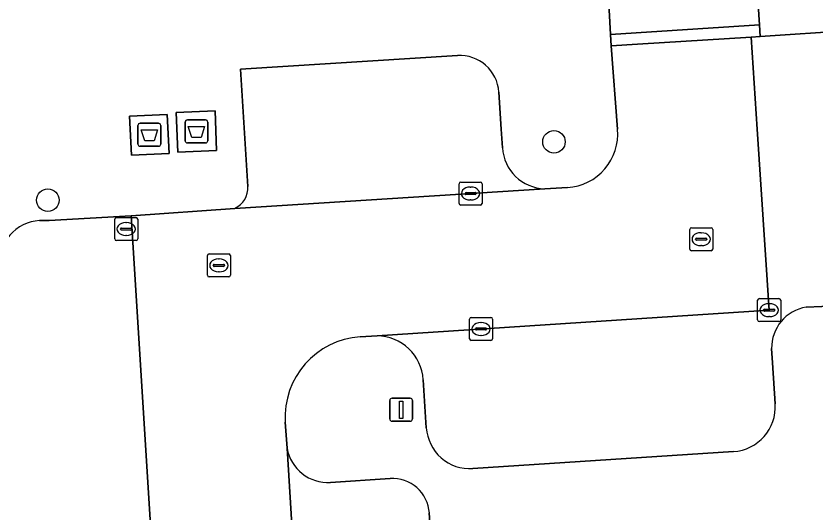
# Model space of a CAD drawing. Extents: x 159680 to 160786, y 387323 to 388340.
# Drawn here: x 160354.58 to 160389.37, y 387733.33 to 387754.91 of the extents above; entities that cross this region are included whole.
import ezdxf

# ---------------------------------------------------------------- set-up
doc = ezdxf.new("R2010")
doc.units = 0
for name, color, linetype in [('IMGEO_Afval_apart_plaats', 7, 'Continuous'), ('IMGEO_Boom', 7, 'Continuous'), ('IMGEO_Kolk', 7, 'Continuous'), ('IMGEO_Lichtmast', 7, 'Continuous'), ('IMGEO_Parkeervlak_open', 7, 'Continuous'), ('IMGEO_Rijbaan_lokaal_open', 7, 'Continuous'), ('IMGEO_Rioolput', 7, 'Continuous'), ('IMGEO_Voetpad_gesloten', 7, 'Continuous'), ('IMGEO_Voetpad_open', 7, 'Continuous')]:
    doc.layers.add(name, color=color, linetype=linetype)

msp = doc.modelspace()

# ---------------------------------------------------------------- linework, layer by layer
at = {"layer": 'IMGEO_Afval_apart_plaats'}
for p, q in [((160359.987, 387750.253), (160360.777, 387750.253)), ((160360.777, 387750.253), (160359.987, 387750.253)), ((160361.934, 387749.498), (160361.934, 387750.298)), ((160361.934, 387750.298), (160361.934, 387749.498)), ((160362.034, 387750.398), (160362.824, 387750.398)), ((160362.824, 387750.398), (160362.034, 387750.398)), ((160362.924, 387750.298), (160362.924, 387749.498)), ((160362.924, 387749.498), (160362.924, 387750.298)), ((160359.887, 387749.353), (160359.887, 387750.153)), ((160359.887, 387750.153), (160359.887, 387749.353)), ((160360.877, 387750.153), (160360.877, 387749.353)), ((160360.877, 387749.353), (160360.877, 387750.153)), ((160360.777, 387749.253), (160359.987, 387749.253)), ((160359.987, 387749.253), (160360.777, 387749.253)), ((160362.824, 387749.398), (160362.034, 387749.398)), ((160362.034, 387749.398), (160362.824, 387749.398))]:
    msp.add_line(p, q, dxfattribs=at)
for points in [[(160360.03, 387749.967), (160360.734, 387749.967), (160360.585, 387749.497), (160360.179, 387749.497), (160360.03, 387749.967)], [(160362.077, 387750.112), (160362.781, 387750.112), (160362.632, 387749.642), (160362.226, 387749.642), (160362.077, 387750.112)]]:
    msp.add_lwpolyline(points, dxfattribs=at)
for centre, start, end in [((160359.987, 387750.153), 90, 180), ((160359.987, 387750.153), 90, 180), ((160360.777, 387750.153), 0, 90), ((160360.777, 387750.153), 360, 90), ((160362.034, 387750.298), 90, 180), ((160362.034, 387750.298), 90, 180), ((160362.824, 387750.298), 0, 90), ((160362.824, 387750.298), 360, 90), ((160359.987, 387749.353), 180, 270), ((160359.987, 387749.353), 180, 270), ((160360.777, 387749.353), 270, 0), ((160360.777, 387749.353), 270, 0), ((160362.034, 387749.498), 180, 270), ((160362.034, 387749.498), 180, 270), ((160362.824, 387749.498), 270, 0), ((160362.824, 387749.498), 270, 0)]:
    msp.add_arc(centre, 0.1, start, end, dxfattribs=at)
at = {"layer": 'IMGEO_Boom'}
for centre in [(160377.974, 387749.452), (160355.968, 387746.913)]:
    msp.add_circle(centre, 0.489, dxfattribs=at)
at = {"layer": 'IMGEO_Kolk'}
for p, q in [((160373.848, 387746.777), (160373.848, 387747.629)), ((160373.923, 387747.703), (160374.775, 387747.703)), ((160374.336, 387747.483), (160374.361, 387747.483)), ((160374.849, 387747.629), (160374.849, 387746.777)), ((160374.107, 387747.197), (160374.107, 387747.209)), ((160374.545, 387747.16), (160374.147, 387747.16)), ((160374.15, 387747.246), (160374.548, 387747.246)), ((160374.591, 387747.209), (160374.591, 387747.197)), ((160374.359, 387746.923), (160374.334, 387746.923)), ((160374.775, 387746.703), (160373.923, 387746.703)), ((160358.876, 387745.235), (160358.876, 387746.087)), ((160358.951, 387746.161), (160359.803, 387746.161)), ((160359.877, 387746.087), (160359.877, 387745.235)), ((160359.364, 387745.941), (160359.389, 387745.941)), ((160359.135, 387745.655), (160359.135, 387745.667)), ((160359.573, 387745.618), (160359.175, 387745.618)), ((160359.178, 387745.704), (160359.576, 387745.704)), ((160359.619, 387745.667), (160359.619, 387745.655)), ((160359.803, 387745.161), (160358.951, 387745.161)), ((160359.387, 387745.381), (160359.362, 387745.381)), ((160386.904, 387742.639), (160387.756, 387742.639)), ((160386.829, 387741.713), (160386.829, 387742.565)), ((160387.317, 387742.419), (160387.342, 387742.419)), ((160387.83, 387742.565), (160387.83, 387741.713)), ((160387.088, 387742.133), (160387.088, 387742.145)), ((160387.526, 387742.096), (160387.128, 387742.096)), ((160387.131, 387742.182), (160387.529, 387742.182)), ((160387.572, 387742.145), (160387.572, 387742.133)), ((160374.302, 387740.895), (160374.302, 387741.747)), ((160374.377, 387741.821), (160375.229, 387741.821)), ((160374.79, 387741.601), (160374.815, 387741.601)), ((160375.303, 387741.747), (160375.303, 387740.895)), ((160387.756, 387741.639), (160386.904, 387741.639)), ((160387.34, 387741.859), (160387.315, 387741.859)), ((160374.561, 387741.315), (160374.561, 387741.327)), ((160374.999, 387741.278), (160374.601, 387741.278)), ((160374.604, 387741.364), (160375.002, 387741.364)), ((160375.045, 387741.327), (160375.045, 387741.315)), ((160374.813, 387741.041), (160374.788, 387741.041)), ((160375.229, 387740.821), (160374.377, 387740.821))]:
    msp.add_line(p, q, dxfattribs=at)
for points in [[(160373.848, 387746.777), (160373.848, 387747.629)], [(160373.923, 387747.703), (160374.775, 387747.703)], [(160374.849, 387747.629), (160374.849, 387746.777)], [(160374.775, 387746.703), (160373.923, 387746.703)], [(160358.876, 387745.235), (160358.876, 387746.087)], [(160358.951, 387746.161), (160359.803, 387746.161)], [(160359.877, 387746.087), (160359.877, 387745.235)], [(160359.803, 387745.161), (160358.951, 387745.161)], [(160386.904, 387742.639), (160387.756, 387742.639)], [(160386.829, 387741.713), (160386.829, 387742.565)], [(160387.83, 387742.565), (160387.83, 387741.713)], [(160374.302, 387740.895), (160374.302, 387741.747)], [(160374.377, 387741.821), (160375.229, 387741.821)], [(160375.303, 387741.747), (160375.303, 387740.895)], [(160387.756, 387741.639), (160386.904, 387741.639)], [(160375.229, 387740.821), (160374.377, 387740.821)]]:
    msp.add_lwpolyline(points, dxfattribs=at)
for centre, radius, start, end in [((160373.925, 387747.627), 0.0765, 91.552, 178.448), ((160373.925, 387747.627), 0.0765, 91.552, 178.448), ((160374.773, 387747.627), 0.0765, 1.552, 88.448), ((160374.773, 387747.627), 0.0765, 1.552, 88.448), ((160374.147, 387747.206), 0.0403, 85.8775, 175.7526), ((160374.144, 387747.196), 0.0366, 178.938, 274.7102), ((160374.548, 387747.203), 0.043, 264.8664, 352.4533), ((160374.552, 387747.208), 0.0386, 1.7309, 96.639), ((160373.925, 387746.779), 0.0765, 181.552, 268.448), ((160373.925, 387746.779), 0.0765, 181.552, 268.448), ((160374.773, 387746.779), 0.0765, 271.552, 358.448), ((160374.773, 387746.779), 0.0765, 271.552, 358.448), ((160358.953, 387746.085), 0.0765, 91.552, 178.448), ((160358.953, 387746.085), 0.0765, 91.552, 178.448), ((160359.801, 387746.085), 0.0765, 1.552, 88.448), ((160359.801, 387746.085), 0.0765, 1.552, 88.448), ((160359.175, 387745.664), 0.0403, 85.8775, 175.7526), ((160359.172, 387745.654), 0.0366, 178.938, 274.7102), ((160359.576, 387745.661), 0.043, 264.8664, 352.4533), ((160359.58, 387745.666), 0.0386, 1.7309, 96.639), ((160358.953, 387745.237), 0.0765, 181.552, 268.448), ((160358.953, 387745.237), 0.0765, 181.552, 268.448), ((160359.801, 387745.237), 0.0765, 271.552, 358.448), ((160359.801, 387745.237), 0.0765, 271.552, 358.448), ((160386.906, 387742.563), 0.0765, 91.552, 178.448), ((160386.906, 387742.563), 0.0765, 91.552, 178.448), ((160387.754, 387742.563), 0.0765, 1.552, 88.448), ((160387.754, 387742.563), 0.0765, 1.552, 88.448), ((160387.128, 387742.142), 0.0403, 85.8775, 175.7526), ((160387.125, 387742.132), 0.0366, 178.938, 274.7102), ((160387.529, 387742.139), 0.043, 264.8664, 352.4533), ((160387.533, 387742.144), 0.0386, 1.7309, 96.639), ((160374.379, 387741.745), 0.0765, 91.552, 178.448), ((160374.379, 387741.745), 0.0765, 91.552, 178.448), ((160375.227, 387741.745), 0.0765, 1.552, 88.448), ((160375.227, 387741.745), 0.0765, 1.552, 88.448), ((160386.906, 387741.715), 0.0765, 181.552, 268.448), ((160386.906, 387741.715), 0.0765, 181.552, 268.448), ((160387.754, 387741.715), 0.0765, 271.552, 358.448), ((160387.754, 387741.715), 0.0765, 271.552, 358.448), ((160374.601, 387741.324), 0.0403, 85.8775, 175.7526), ((160374.598, 387741.314), 0.0366, 178.938, 274.7102), ((160375.002, 387741.321), 0.043, 264.8664, 352.4533), ((160375.006, 387741.326), 0.0386, 1.7309, 96.639), ((160374.379, 387740.897), 0.0765, 181.552, 268.448), ((160374.379, 387740.897), 0.0765, 181.552, 268.448), ((160375.227, 387740.897), 0.0765, 271.552, 358.448), ((160375.227, 387740.897), 0.0765, 271.552, 358.448)]:
    msp.add_arc(centre, radius, start, end, dxfattribs=at)
for centre, major_axis, ratio, start_param, end_param in [((160374.335, 387747.203), (-0.387, 0.002), 0.722429, 4.712389, 7.853982), ((160374.36, 387747.203), (-0.39, 0.002), 0.717154, 1.570796, 4.712389), ((160359.363, 387745.661), (-0.387, 0.002), 0.722429, 4.712389, 7.853982), ((160359.388, 387745.661), (-0.39, 0.002), 0.717154, 1.570796, 4.712389), ((160387.316, 387742.139), (-0.387, 0.002), 0.722429, 4.712389, 7.853982), ((160387.341, 387742.139), (-0.39, 0.002), 0.717154, 1.570796, 4.712389), ((160374.789, 387741.321), (-0.387, 0.002), 0.722429, 4.712389, 7.853982), ((160374.814, 387741.321), (-0.39, 0.002), 0.717154, 1.570796, 4.712389)]:
    msp.add_ellipse(centre, major_axis=major_axis, ratio=ratio, start_param=start_param, end_param=end_param, dxfattribs=at)
at = {"layer": 'IMGEO_Lichtmast'}
for p, q in [((160370.833, 387737.412), (160370.833, 387738.212)), ((160370.833, 387738.212), (160370.833, 387737.412)), ((160370.933, 387738.312), (160371.723, 387738.312)), ((160371.723, 387738.312), (160370.933, 387738.312)), ((160371.823, 387738.212), (160371.823, 387737.412)), ((160371.823, 387737.412), (160371.823, 387738.212)), ((160371.723, 387737.312), (160370.933, 387737.312)), ((160370.933, 387737.312), (160371.723, 387737.312))]:
    msp.add_line(p, q, dxfattribs=at)
msp.add_lwpolyline([(160371.253, 387738.187), (160371.403, 387738.187), (160371.403, 387737.437), (160371.253, 387737.437), (160371.253, 387738.187)], dxfattribs=at)
for centre, start, end in [((160370.933, 387738.212), 90, 180), ((160370.933, 387738.212), 90, 180), ((160371.723, 387738.212), 0, 90), ((160371.723, 387738.212), 360, 90), ((160370.933, 387737.412), 180, 270), ((160370.933, 387737.412), 180, 270), ((160371.723, 387737.412), 270, 0), ((160371.723, 387737.412), 270, 0)]:
    msp.add_arc(centre, 0.1, start, end, dxfattribs=at)
at = {"layer": 'IMGEO_Parkeervlak_open'}
for points in [[(160388.941, 387742.266), (160389.625, 387742.291), (160391.623, 387742.422), (160391.141, 387750), (160390.868, 387754.283), (160386.934, 387754.026), (160386.543, 387754.001), (160386.81, 387750), (160387.334, 387742.141), (160370.281, 387741.021)], [(160373.774, 387753.195), (160364.348, 387752.604), (160364.668, 387747.513)], [(160375.731, 387749.192), (160375.679, 387750), (160375.577, 387751.606)], [(160364.092, 387746.559), (160377.572, 387747.412)], [(160359.59, 387746.24), (160356.024, 387746.036), (160355.605, 387746.027)], [(160358.531, 387699.981), (160362.482, 387700.184), (160359.59, 387746.24)], [(160387.593, 387738.066), (160387.48, 387739.85), (160387.438, 387740.467)], [(160372.292, 387739.111), (160372.424, 387737.032)], [(160366.368, 387736.143), (160368.541, 387700.494), (160369.434, 387700.54), (160372.653, 387700.705)], [(160374.444, 387735.257), (160385.774, 387735.997)], [(160370.854, 387734.824), (160368.259, 387734.655)], [(160374.5, 387702.776), (160372.555, 387733.329)]]:
    msp.add_lwpolyline(points, dxfattribs=at)
for centre, radius, start, end in [((160373.88, 387751.498), 1.7, 3.6366, 93.5834), ((160377.624, 387749.308), 1.896, 183.4956, 268.4347), ((160363.68, 387747.459), 0.989, 294.5976, 3.1574), ((160355.723, 387744.151), 1.88, 93.5983, 183.657), ((160389.217, 387740.508), 1.78, 98.9348, 181.3101), ((160370.257, 387738.982), 2.039, 3.6144, 89.3366), ((160385.649, 387737.941), 1.948, 273.6899, 3.6682), ((160374.321, 387737.154), 1.901, 183.6674, 273.7202), ((160368.142, 387736.452), 1.8, 189.8677, 273.7349), ((160370.959, 387733.228), 1.6, 3.6243, 93.7516)]:
    msp.add_arc(centre, radius, start, end, dxfattribs=at)
at = {"layer": 'IMGEO_Rijbaan_lokaal_open'}
for points in [[(160369.554, 387740.98), (160370.281, 387741.021), (160387.334, 387742.141), (160386.81, 387750), (160386.543, 387754.001), (160381.599, 387753.683), (160380.464, 387753.614), (160380.737, 387749.993)], [(160378.568, 387747.467), (160377.572, 387747.412), (160364.092, 387746.559), (160359.59, 387746.24), (160362.482, 387700.184), (160368.541, 387700.494), (160366.368, 387736.143), (160366.288, 387737.274)]]:
    msp.add_lwpolyline(points, dxfattribs=at)
for centre, radius, start, end in [((160378.424, 387749.785), 2.322, 273.5531, 5.1436), ((160369.783, 387737.486), 3.501, 93.7497, 183.4725)]:
    msp.add_arc(centre, radius, start, end, dxfattribs=at)
at = {"layer": 'IMGEO_Rioolput'}
for p, q in [((160383.875, 387744.793), (160383.875, 387745.645)), ((160383.95, 387745.719), (160384.802, 387745.719)), ((160384.363, 387745.499), (160384.388, 387745.499)), ((160384.876, 387745.645), (160384.876, 387744.793)), ((160384.134, 387745.213), (160384.134, 387745.225)), ((160384.572, 387745.176), (160384.174, 387745.176)), ((160384.177, 387745.262), (160384.575, 387745.262)), ((160384.618, 387745.225), (160384.618, 387745.213)), ((160384.802, 387744.719), (160383.95, 387744.719)), ((160384.386, 387744.939), (160384.361, 387744.939)), ((160362.905, 387743.655), (160362.905, 387744.507)), ((160362.98, 387744.581), (160363.832, 387744.581)), ((160363.393, 387744.361), (160363.418, 387744.361)), ((160363.906, 387744.507), (160363.906, 387743.655)), ((160363.164, 387744.075), (160363.164, 387744.087)), ((160363.602, 387744.038), (160363.204, 387744.038)), ((160363.207, 387744.124), (160363.605, 387744.124)), ((160363.648, 387744.087), (160363.648, 387744.075)), ((160363.416, 387743.801), (160363.391, 387743.801)), ((160363.832, 387743.581), (160362.98, 387743.581))]:
    msp.add_line(p, q, dxfattribs=at)
for points in [[(160383.875, 387744.793), (160383.875, 387745.645)], [(160383.95, 387745.719), (160384.802, 387745.719)], [(160384.876, 387745.645), (160384.876, 387744.793)], [(160384.802, 387744.719), (160383.95, 387744.719)], [(160362.905, 387743.655), (160362.905, 387744.507)], [(160362.98, 387744.581), (160363.832, 387744.581)], [(160363.906, 387744.507), (160363.906, 387743.655)], [(160363.832, 387743.581), (160362.98, 387743.581)]]:
    msp.add_lwpolyline(points, dxfattribs=at)
for centre, radius, start, end in [((160383.952, 387745.643), 0.0765, 91.552, 178.448), ((160383.952, 387745.643), 0.0765, 91.552, 178.448), ((160384.8, 387745.643), 0.0765, 1.552, 88.448), ((160384.8, 387745.643), 0.0765, 1.552, 88.448), ((160384.174, 387745.222), 0.0403, 85.8775, 175.7526), ((160384.171, 387745.212), 0.0366, 178.938, 274.7102), ((160384.575, 387745.219), 0.043, 264.8664, 352.4533), ((160384.579, 387745.224), 0.0386, 1.7309, 96.639), ((160383.952, 387744.795), 0.0765, 181.552, 268.448), ((160383.952, 387744.795), 0.0765, 181.552, 268.448), ((160384.8, 387744.795), 0.0765, 271.552, 358.448), ((160384.8, 387744.795), 0.0765, 271.552, 358.448), ((160362.982, 387744.505), 0.0765, 91.552, 178.448), ((160362.982, 387744.505), 0.0765, 91.552, 178.448), ((160363.83, 387744.505), 0.0765, 1.552, 88.448), ((160363.83, 387744.505), 0.0765, 1.552, 88.448), ((160363.204, 387744.084), 0.0403, 85.8775, 175.7526), ((160363.201, 387744.074), 0.0366, 178.938, 274.7102), ((160363.605, 387744.081), 0.043, 264.8664, 352.4533), ((160363.609, 387744.086), 0.0386, 1.7309, 96.639), ((160362.982, 387743.657), 0.0765, 181.552, 268.448), ((160362.982, 387743.657), 0.0765, 181.552, 268.448), ((160363.83, 387743.657), 0.0765, 271.552, 358.448), ((160363.83, 387743.657), 0.0765, 271.552, 358.448)]:
    msp.add_arc(centre, radius, start, end, dxfattribs=at)
for centre, major_axis, ratio, start_param, end_param in [((160384.362, 387745.219), (-0.387, 0.002), 0.722429, 4.712389, 7.853982), ((160384.387, 387745.219), (-0.39, 0.002), 0.717154, 1.570796, 4.712389), ((160363.392, 387744.081), (-0.387, 0.002), 0.722429, 4.712389, 7.853982), ((160363.417, 387744.081), (-0.39, 0.002), 0.717154, 1.570796, 4.712389)]:
    msp.add_ellipse(centre, major_axis=major_axis, ratio=ratio, start_param=start_param, end_param=end_param, dxfattribs=at)
at = {"layer": 'IMGEO_Voetpad_gesloten'}
for points in [[(160361.162, 387750.642), (160359.517, 387750.56), (160359.602, 387748.864), (160361.247, 387748.946)], [(160363.241, 387750.792), (160361.553, 387750.729), (160361.617, 387749.003), (160363.305, 387749.066)]]:
    msp.add_lwpolyline(points, close=True, dxfattribs=at)
at = {"layer": 'IMGEO_Voetpad_open'}
for points in [[(160392.202, 387764.051), (160391.185, 387763.979), (160386.304, 387763.634), (160386.337, 387763.136), (160386.905, 387754.526), (160386.934, 387754.026), (160390.868, 387754.283), (160391.141, 387750), (160391.623, 387742.422), (160389.625, 387742.291), (160388.941, 387742.266)], [(160380.737, 387749.993), (160380.464, 387753.614), (160380.427, 387754.112), (160379.961, 387762.685)], [(160364.668, 387747.513), (160364.348, 387752.604), (160373.774, 387753.195)], [(160375.577, 387751.606), (160375.679, 387750), (160375.731, 387749.192)], [(160377.572, 387747.412), (160378.568, 387747.467)], [(160355.605, 387746.027), (160356.024, 387746.036), (160359.59, 387746.24), (160364.092, 387746.559)], [(160370.281, 387741.021), (160369.554, 387740.98)], [(160387.438, 387740.467), (160387.48, 387739.85), (160387.593, 387738.066)], [(160372.424, 387737.032), (160372.292, 387739.111)], [(160366.288, 387737.274), (160366.368, 387736.143)], [(160385.774, 387735.997), (160374.444, 387735.257)], [(160368.259, 387734.655), (160370.854, 387734.824)], [(160372.555, 387733.329), (160374.5, 387702.776)]]:
    msp.add_lwpolyline(points, dxfattribs=at)
for points in [[(160386.337, 387763.136), (160379.961, 387762.685), (160380.427, 387754.112), (160386.905, 387754.526)], [(160386.543, 387754.001), (160386.934, 387754.026), (160386.905, 387754.526), (160380.427, 387754.112), (160380.464, 387753.614), (160381.599, 387753.683)], [(160359.517, 387750.56), (160361.162, 387750.642), (160361.247, 387748.946), (160359.602, 387748.864)], [(160361.553, 387750.729), (160363.241, 387750.792), (160363.305, 387749.066), (160361.617, 387749.003)]]:
    msp.add_lwpolyline(points, close=True, dxfattribs=at)
for centre, radius, start, end in [((160373.88, 387751.498), 1.7, 3.6366, 93.5834), ((160378.424, 387749.785), 2.322, 273.5531, 5.1436), ((160377.624, 387749.308), 1.896, 183.4956, 268.4347), ((160363.68, 387747.459), 0.989, 294.5976, 3.1574), ((160355.723, 387744.151), 1.88, 93.5983, 183.657), ((160389.217, 387740.508), 1.78, 98.9348, 181.3101), ((160369.783, 387737.486), 3.501, 93.7497, 183.4725), ((160370.257, 387738.982), 2.039, 3.6144, 89.3366), ((160385.649, 387737.941), 1.948, 273.6899, 3.6682), ((160374.321, 387737.154), 1.901, 183.6674, 273.7202), ((160368.142, 387736.452), 1.8, 189.8677, 273.7349), ((160370.959, 387733.228), 1.6, 3.6243, 93.7516)]:
    msp.add_arc(centre, radius, start, end, dxfattribs=at)

doc.saveas('drawing.dxf')
